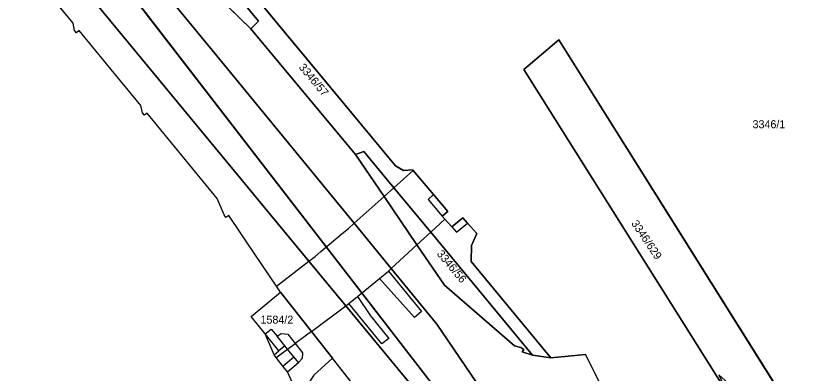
# Model space of a CAD drawing. Extents: x -262715 to -259381, y -1237238 to -1231182.
# Drawn here: x -262356.5 to -262159.9, y -1235460 to -1235370.6 of the extents above; entities that cross this region are included whole.
import ezdxf

# ---------------------------------------------------------------- set-up
doc = ezdxf.new("R2010")
doc.units = 0
for name, color, linetype in [('body_kn', 7, 'Continuous'), ('katuz_linie', 7, 'Continuous'), ('kladpar_druhypozemkov', 7, 'Continuous'), ('kladpar_hranice', 7, 'Continuous'), ('kladpar_parcelnecisla', 7, 'Continuous'), ('kladpar_plochy', 7, 'Continuous'), ('zappar_hrandruhpozemk', 7, 'Continuous'), ('zuob_linie', 7, 'Continuous'), ('zuob_plochy', 7, 'Continuous')]:
    doc.layers.add(name, color=color, linetype=linetype)

msp = doc.modelspace()

# ---------------------------------------------------------------- linework, layer by layer
at = {"layer": 'body_kn'}
for p, q in [((-262342.12, -1235372.47), (-262342.12, -1235372.47)), ((-262295.81, -1235371.96), (-262295.81, -1235371.96)), ((-262341.78, -1235374.28), (-262341.78, -1235374.28)), ((-262341.27, -1235374.89), (-262341.27, -1235374.89)), ((-262340.59, -1235374.34), (-262340.59, -1235374.34)), ((-262297.73, -1235373.92), (-262297.73, -1235373.92)), ((-262220.74, -1235376.62), (-262220.74, -1235376.62)), ((-262306.16, -1235380.65), (-262306.16, -1235380.65)), ((-262333.74, -1235382.65), (-262333.74, -1235382.65)), ((-262229.53, -1235384.07), (-262229.53, -1235384.07)), ((-262325.15, -1235393.07), (-262325.15, -1235393.07)), ((-262324.81, -1235394.87), (-262324.81, -1235394.87)), ((-262323.61, -1235394.94), (-262323.61, -1235394.94)), ((-262324.29, -1235395.5), (-262324.29, -1235395.5)), ((-262269.44, -1235404.55), (-262269.44, -1235404.55)), ((-262271.59, -1235405.28), (-262271.59, -1235405.28)), ((-262271.59, -1235405.28), (-262271.59, -1235405.28)), ((-262261.59, -1235408.13), (-262261.59, -1235408.13)), ((-262261.59, -1235408.13), (-262261.59, -1235408.13)), ((-262257.24, -1235409.18), (-262257.24, -1235409.18)), ((-262259.6, -1235409.27), (-262259.6, -1235409.27)), ((-262258.44, -1235409.23), (-262258.44, -1235409.23)), ((-262257.12, -1235409.32), (-262257.12, -1235409.32)), ((-262261.94, -1235413.62), (-262261.94, -1235413.62)), ((-262261.94, -1235413.62), (-262261.94, -1235413.62)), ((-262306.15, -1235416.32), (-262306.15, -1235416.32)), ((-262264.41, -1235415.82), (-262264.41, -1235415.82)), ((-262264.41, -1235415.82), (-262264.41, -1235415.82)), ((-262253.37, -1235416.56), (-262253.37, -1235416.56)), ((-262252.03, -1235415.31), (-262252.03, -1235415.31)), ((-262252.03, -1235415.31), (-262252.03, -1235415.31)), ((-262304.38, -1235420.43), (-262304.38, -1235420.43)), ((-262303.21, -1235420.58), (-262303.21, -1235420.58)), ((-262249.87, -1235420.72), (-262249.87, -1235420.72)), ((-262248.45, -1235419.52), (-262248.45, -1235419.52)), ((-262303.93, -1235421.08), (-262303.93, -1235421.08)), ((-262271.88, -1235422.49), (-262271.88, -1235422.49)), ((-262271.88, -1235422.49), (-262271.88, -1235422.49)), ((-262249.2, -1235421.48), (-262249.2, -1235421.48)), ((-262244.72, -1235421.16), (-262244.72, -1235421.16)), ((-262243.56, -1235422.5), (-262243.56, -1235422.5)), ((-262273.34, -1235423.8), (-262273.34, -1235423.8)), ((-262252.76, -1235424.74), (-262252.76, -1235424.74)), ((-262252.76, -1235424.74), (-262252.76, -1235424.74)), ((-262247.51, -1235423.42), (-262247.51, -1235423.42)), ((-262247.51, -1235423.42), (-262247.51, -1235423.42)), ((-262246.34, -1235424.73), (-262246.34, -1235424.73)), ((-262300.13, -1235425.15), (-262300.13, -1235425.15)), ((-262274.88, -1235425.1), (-262274.88, -1235425.1)), ((-262241.25, -1235425.08), (-262241.25, -1235425.08)), ((-262298.62, -1235427.38), (-262298.62, -1235427.38)), ((-262256.19, -1235427.89), (-262256.19, -1235427.89)), ((-262256.19, -1235427.89), (-262256.19, -1235427.89)), ((-262242.58, -1235428.06), (-262242.58, -1235428.06)), ((-262281.65, -1235430.8), (-262281.65, -1235430.8)), ((-262280.19, -1235429.58), (-262280.19, -1235429.58)), ((-262283.24, -1235431.94), (-262283.24, -1235431.94)), ((-262283.24, -1235431.94), (-262283.24, -1235431.94)), ((-262242.62, -1235432.03), (-262242.62, -1235432.03)), ((-262263.33, -1235434.44), (-262263.33, -1235434.44)), ((-262263.33, -1235434.44), (-262263.33, -1235434.44)), ((-262262.62, -1235433.79), (-262262.62, -1235433.79)), ((-262262.62, -1235433.79), (-262262.62, -1235433.79)), ((-262265.55, -1235436.27), (-262265.55, -1235436.27)), ((-262265.55, -1235436.27), (-262265.55, -1235436.27)), ((-262291.32, -1235438.21), (-262291.32, -1235438.21)), ((-262291.32, -1235438.21), (-262291.32, -1235438.21)), ((-262249.31, -1235437.99), (-262249.31, -1235437.99)), ((-262290.28, -1235439.75), (-262290.28, -1235439.75)), ((-262290.28, -1235439.75), (-262290.28, -1235439.75)), ((-262273.23, -1235442.57), (-262273.23, -1235442.57)), ((-262271.09, -1235440.81), (-262271.09, -1235440.81)), ((-262271.09, -1235440.81), (-262271.09, -1235440.81)), ((-262274, -1235443.14), (-262274, -1235443.14)), ((-262274, -1235443.14), (-262274, -1235443.14)), ((-262297.6, -1235445.84), (-262297.6, -1235445.84)), ((-262267.78, -1235445.62), (-262267.78, -1235445.62)), ((-262256.8, -1235446.04), (-262256.8, -1235446.04)), ((-262255.07, -1235444.6), (-262255.07, -1235444.6)), ((-262251.23, -1235447.69), (-262251.23, -1235447.69)), ((-262294.09, -1235450.18), (-262294.09, -1235450.18)), ((-262294.09, -1235450.18), (-262294.09, -1235450.18)), ((-262292.6, -1235448.96), (-262292.6, -1235448.96)), ((-262290.15, -1235450.05), (-262290.15, -1235450.05)), ((-262288.48, -1235450.19), (-262288.48, -1235450.19)), ((-262282.58, -1235449.53), (-262282.58, -1235449.53)), ((-262282.58, -1235449.53), (-262282.58, -1235449.53)), ((-262291.16, -1235450.71), (-262291.16, -1235450.71)), ((-262263.19, -1235451.28), (-262263.19, -1235451.28)), ((-262263.19, -1235451.28), (-262263.19, -1235451.28)), ((-262290.69, -1235454.38), (-262290.69, -1235454.38)), ((-262290.69, -1235454.38), (-262290.69, -1235454.38)), ((-262289.22, -1235453.14), (-262289.22, -1235453.14)), ((-262289.22, -1235453.14), (-262289.22, -1235453.14)), ((-262288.55, -1235453.96), (-262288.55, -1235453.96)), ((-262288.55, -1235453.96), (-262288.55, -1235453.96)), ((-262286.64, -1235452.54), (-262286.64, -1235452.54)), ((-262286.64, -1235452.54), (-262286.64, -1235452.54)), ((-262264.97, -1235452.64), (-262264.97, -1235452.64)), ((-262231.8, -1235453.12), (-262231.8, -1235453.12)), ((-262230.24, -1235453.56), (-262230.24, -1235453.56)), ((-262229.5, -1235454.1), (-262229.5, -1235454.1)), ((-262291.87, -1235455.38), (-262291.87, -1235455.38)), ((-262291.87, -1235455.38), (-262291.87, -1235455.38)), ((-262291.39, -1235456.06), (-262291.39, -1235456.06)), ((-262291.39, -1235456.06), (-262291.39, -1235456.06)), ((-262286.98, -1235455.87), (-262286.98, -1235455.87)), ((-262284.84, -1235456.29), (-262284.84, -1235456.29)), ((-262284.82, -1235454.86), (-262284.82, -1235454.86)), ((-262277.27, -1235456.27), (-262277.27, -1235456.27)), ((-262229.87, -1235454.65), (-262229.87, -1235454.65)), ((-262227.32, -1235455.52), (-262227.32, -1235455.52)), ((-262222.77, -1235456.11), (-262222.77, -1235456.11)), ((-262214.09, -1235455.33), (-262214.09, -1235455.33)), ((-262289.75, -1235458.19), (-262289.75, -1235458.19)), ((-262289.75, -1235458.19), (-262289.75, -1235458.19)), ((-262285.78, -1235457.29), (-262285.78, -1235457.29)), ((-262285.78, -1235457.29), (-262285.78, -1235457.29)), ((-262288.55, -1235459.61), (-262288.55, -1235459.61)), ((-262288.55, -1235459.61), (-262288.55, -1235459.61))]:
    msp.add_line(p, q, dxfattribs=at)
at = {"layer": 'katuz_linie'}
for points in [[(-262286.89, -1235463.31), (-262288.55, -1235459.61), (-262289.75, -1235458.19), (-262291.39, -1235456.06), (-262291.87, -1235455.38), (-262294.09, -1235450.18), (-262297.6, -1235445.84), (-262290.28, -1235439.75), (-262291.32, -1235438.21), (-262298.62, -1235427.38), (-262300.13, -1235425.15), (-262303.21, -1235420.58), (-262303.93, -1235421.08), (-262304.38, -1235420.43), (-262306.15, -1235416.32), (-262323.61, -1235394.94), (-262324.29, -1235395.5), (-262324.81, -1235394.87), (-262325.15, -1235393.07), (-262333.74, -1235382.65), (-262340.59, -1235374.34), (-262341.27, -1235374.89), (-262341.78, -1235374.28), (-262342.12, -1235372.47), (-262360.5, -1235350.09)], [(-262264.69, -1235472.24), (-262277.27, -1235456.27), (-262281.97, -1235460.46)]]:
    msp.add_lwpolyline(points, dxfattribs=at)
at = {"layer": 'kladpar_druhypozemkov'}
for p, q in [((-262286.14, -1235382.93), (-262286.14, -1235382.93)), ((-262167.23, -1235396.35), (-262167.23, -1235396.35)), ((-262196.14, -1235427.19), (-262196.14, -1235427.19)), ((-262252.12, -1235429.03), (-262252.12, -1235429.03)), ((-262290.16, -1235446.19), (-262290.16, -1235446.19))]:
    msp.add_line(p, q, dxfattribs=at)
at = {"layer": 'kladpar_hranice'}
for p, q in [((-262100.82, -1235659.07), (-262455.78, -1235199.04)), ((-262455.78, -1235199.04), (-262100.82, -1235659.07))]:
    msp.add_line(p, q, dxfattribs=at)
for points in [[(-262389.58, -1235302.98), (-262390.13, -1235298.71), (-262387.33, -1235293.79), (-262383.12, -1235292.1), (-262377.12, -1235294.6), (-262306.16, -1235380.65), (-262271.88, -1235422.49), (-262262.62, -1235433.79), (-262251.23, -1235447.69), (-262234.08, -1235472.95), (-262205.66, -1235507.68), (-262204.32, -1235510.25), (-262203.87, -1235513.53), (-262205.32, -1235516.81), (-262207.82, -1235517.63), (-262210.32, -1235517.58), (-262213.61, -1235516.31), (-262255.74, -1235465.27), (-262274, -1235443.14), (-262283.24, -1235431.94), (-262334.59, -1235369.71), (-262389.58, -1235302.98)], [(-262377.12, -1235294.6), (-262383.12, -1235292.1), (-262387.33, -1235293.79), (-262390.13, -1235298.71), (-262389.58, -1235302.98), (-262334.59, -1235369.71), (-262283.24, -1235431.94), (-262274, -1235443.14), (-262255.74, -1235465.27), (-262213.61, -1235516.31), (-262210.32, -1235517.58), (-262207.82, -1235517.63), (-262205.32, -1235516.81), (-262203.87, -1235513.53), (-262204.32, -1235510.25), (-262205.66, -1235507.68), (-262234.08, -1235472.95), (-262251.23, -1235447.69), (-262262.62, -1235433.79), (-262271.88, -1235422.49), (-262306.16, -1235380.65), (-262377.12, -1235294.6)], [(-262360.99, -1235293.11), (-262295.81, -1235371.96), (-262297.73, -1235373.92), (-262318.99, -1235353.05)], [(-262261.59, -1235408.13), (-262259.6, -1235409.27), (-262258.44, -1235409.23), (-262257.24, -1235409.18), (-262257.12, -1235409.32), (-262252.03, -1235415.31), (-262248.45, -1235419.52), (-262249.87, -1235420.72), (-262249.2, -1235421.48), (-262247.51, -1235423.42), (-262244.72, -1235421.16), (-262243.56, -1235422.5), (-262241.25, -1235425.08), (-262242.58, -1235428.06), (-262242.62, -1235432.03), (-262222.77, -1235456.11), (-262227.32, -1235455.52), (-262252.76, -1235424.74), (-262261.94, -1235413.62), (-262269.44, -1235404.55), (-262271.59, -1235405.28), (-262297.73, -1235373.92), (-262295.81, -1235371.96), (-262360.99, -1235293.11)], [(-262355.74, -1235294.4), (-262261.59, -1235408.13)], [(-262209.97, -1235463.45), (-262214.09, -1235455.33), (-262222.77, -1235456.11), (-262242.62, -1235432.03), (-262242.58, -1235428.06), (-262241.25, -1235425.08), (-262243.56, -1235422.5), (-262244.72, -1235421.16), (-262247.51, -1235423.42), (-262249.2, -1235421.48), (-262249.87, -1235420.72), (-262248.45, -1235419.52), (-262252.03, -1235415.31), (-262257.12, -1235409.32), (-262257.24, -1235409.18), (-262258.44, -1235409.23), (-262259.6, -1235409.27), (-262261.59, -1235408.13), (-262355.74, -1235294.4)], [(-262264.69, -1235472.24), (-262277.27, -1235456.27), (-262282.58, -1235449.53), (-262290.28, -1235439.75), (-262291.32, -1235438.21), (-262298.62, -1235427.38), (-262300.13, -1235425.15), (-262303.21, -1235420.58), (-262303.93, -1235421.08), (-262304.38, -1235420.43), (-262306.15, -1235416.32), (-262323.61, -1235394.94), (-262324.29, -1235395.5), (-262324.81, -1235394.87), (-262325.15, -1235393.07), (-262333.74, -1235382.65), (-262340.59, -1235374.34), (-262341.27, -1235374.89), (-262341.78, -1235374.28), (-262342.12, -1235372.47), (-262360.5, -1235350.09)], [(-262318.99, -1235353.05), (-262297.73, -1235373.92), (-262271.59, -1235405.28), (-262264.41, -1235415.82), (-262256.19, -1235427.89), (-262249.31, -1235437.99), (-262231.8, -1235453.12), (-262230.24, -1235453.56), (-262229.5, -1235454.1), (-262229.87, -1235454.65), (-262227.32, -1235455.52), (-262222.77, -1235456.11), (-262214.09, -1235455.33), (-262209.97, -1235463.45)], [(-262179.74, -1235463.15), (-262229.53, -1235384.07), (-262220.74, -1235376.62), (-262151.79, -1235486.61), (-262139.99, -1235505.41), (-262136.39, -1235511.14), (-262125.06, -1235529.19), (-262127.88, -1235525.76), (-262144.61, -1235505.4), (-262153.03, -1235495.15), (-262169.62, -1235475.05), (-262169.16, -1235475.16), (-262167.35, -1235475.82), (-262166.54, -1235476.41), (-262174.61, -1235466.46), (-262177.03, -1235463.74), (-262180.75, -1235460.41), (-262179.8, -1235462.6), (-262179.63, -1235463.06), (-262179.74, -1235463.15)], [(-262151.79, -1235486.61), (-262220.74, -1235376.62), (-262229.53, -1235384.07), (-262179.74, -1235463.15)], [(-262271.59, -1235405.28), (-262269.44, -1235404.55), (-262261.94, -1235413.62), (-262252.76, -1235424.74), (-262227.32, -1235455.52), (-262229.87, -1235454.65), (-262229.5, -1235454.1), (-262230.24, -1235453.56), (-262231.8, -1235453.12), (-262249.31, -1235437.99), (-262256.19, -1235427.89), (-262264.41, -1235415.82), (-262271.59, -1235405.28)], [(-262290.28, -1235439.75), (-262282.58, -1235449.53), (-262277.27, -1235456.27), (-262281.97, -1235460.46), (-262284.34, -1235464.19), (-262286.89, -1235463.31), (-262288.55, -1235459.61), (-262289.75, -1235458.19), (-262291.39, -1235456.06), (-262291.87, -1235455.38), (-262294.09, -1235450.18), (-262297.6, -1235445.84), (-262290.28, -1235439.75)]]:
    msp.add_lwpolyline(points, dxfattribs=at)
at = {"layer": 'kladpar_plochy'}
for p, q in [((-262306.16, -1235380.65), (-262377.12, -1235294.6)), ((-262261.59, -1235408.13), (-262355.74, -1235294.4)), ((-262342.12, -1235372.47), (-262360.5, -1235350.09)), ((-262318.99, -1235353.05), (-262297.73, -1235373.92)), ((-262334.59, -1235369.71), (-262283.24, -1235431.94)), ((-262341.78, -1235374.28), (-262342.12, -1235372.47)), ((-262341.27, -1235374.89), (-262341.78, -1235374.28)), ((-262340.59, -1235374.34), (-262341.27, -1235374.89)), ((-262333.74, -1235382.65), (-262340.59, -1235374.34)), ((-262297.73, -1235373.92), (-262271.59, -1235405.28)), ((-262220.74, -1235376.62), (-262229.53, -1235384.07)), ((-262151.79, -1235486.61), (-262220.74, -1235376.62)), ((-262271.88, -1235422.49), (-262306.16, -1235380.65)), ((-262325.15, -1235393.07), (-262333.74, -1235382.65)), ((-262229.53, -1235384.07), (-262179.74, -1235463.15)), ((-262324.81, -1235394.87), (-262325.15, -1235393.07)), ((-262324.29, -1235395.5), (-262324.81, -1235394.87)), ((-262323.61, -1235394.94), (-262324.29, -1235395.5)), ((-262306.15, -1235416.32), (-262323.61, -1235394.94)), ((-262271.59, -1235405.28), (-262264.41, -1235415.82)), ((-262259.6, -1235409.27), (-262261.59, -1235408.13)), ((-262257.24, -1235409.18), (-262258.44, -1235409.23)), ((-262257.12, -1235409.32), (-262257.24, -1235409.18)), ((-262258.44, -1235409.23), (-262259.6, -1235409.27)), ((-262252.03, -1235415.31), (-262257.12, -1235409.32)), ((-262304.38, -1235420.43), (-262306.15, -1235416.32)), ((-262264.41, -1235415.82), (-262256.19, -1235427.89)), ((-262248.45, -1235419.52), (-262252.03, -1235415.31)), ((-262303.93, -1235421.08), (-262304.38, -1235420.43)), ((-262303.21, -1235420.58), (-262303.93, -1235421.08)), ((-262300.13, -1235425.15), (-262303.21, -1235420.58)), ((-262249.87, -1235420.72), (-262248.45, -1235419.52)), ((-262249.2, -1235421.48), (-262249.87, -1235420.72)), ((-262262.62, -1235433.79), (-262271.88, -1235422.49)), ((-262247.51, -1235423.42), (-262249.2, -1235421.48)), ((-262244.72, -1235421.16), (-262247.51, -1235423.42)), ((-262243.56, -1235422.5), (-262244.72, -1235421.16)), ((-262241.25, -1235425.08), (-262243.56, -1235422.5)), ((-262298.62, -1235427.38), (-262300.13, -1235425.15)), ((-262242.58, -1235428.06), (-262241.25, -1235425.08)), ((-262291.32, -1235438.21), (-262298.62, -1235427.38)), ((-262256.19, -1235427.89), (-262249.31, -1235437.99)), ((-262242.62, -1235432.03), (-262242.58, -1235428.06)), ((-262283.24, -1235431.94), (-262274, -1235443.14)), ((-262222.77, -1235456.11), (-262242.62, -1235432.03)), ((-262251.23, -1235447.69), (-262262.62, -1235433.79)), ((-262290.28, -1235439.75), (-262291.32, -1235438.21)), ((-262249.31, -1235437.99), (-262231.8, -1235453.12)), ((-262282.58, -1235449.53), (-262290.28, -1235439.75)), ((-262274, -1235443.14), (-262255.74, -1235465.27)), ((-262234.08, -1235472.95), (-262251.23, -1235447.69)), ((-262277.27, -1235456.27), (-262282.58, -1235449.53)), ((-262231.8, -1235453.12), (-262230.24, -1235453.56)), ((-262230.24, -1235453.56), (-262229.5, -1235454.1)), ((-262229.5, -1235454.1), (-262229.87, -1235454.65)), ((-262264.69, -1235472.24), (-262277.27, -1235456.27)), ((-262229.87, -1235454.65), (-262227.32, -1235455.52)), ((-262227.32, -1235455.52), (-262222.77, -1235456.11)), ((-262222.77, -1235456.11), (-262214.09, -1235455.33)), ((-262214.09, -1235455.33), (-262222.77, -1235456.11)), ((-262214.09, -1235455.33), (-262209.97, -1235463.45)), ((-262209.97, -1235463.45), (-262214.09, -1235455.33))]:
    msp.add_line(p, q, dxfattribs=at)
for points in [[(-262389.58, -1235302.98), (-262390.13, -1235298.71), (-262387.33, -1235293.79), (-262383.12, -1235292.1), (-262377.12, -1235294.6), (-262306.16, -1235380.65), (-262271.88, -1235422.49), (-262262.62, -1235433.79), (-262251.23, -1235447.69), (-262234.08, -1235472.95), (-262205.66, -1235507.68), (-262204.32, -1235510.25), (-262203.87, -1235513.53), (-262205.32, -1235516.81), (-262207.82, -1235517.63), (-262210.32, -1235517.58), (-262213.61, -1235516.31), (-262255.74, -1235465.27), (-262274, -1235443.14), (-262283.24, -1235431.94), (-262334.59, -1235369.71)], [(-262179.74, -1235463.15), (-262229.53, -1235384.07), (-262220.74, -1235376.62), (-262151.79, -1235486.61), (-262139.99, -1235505.41), (-262136.39, -1235511.14), (-262125.06, -1235529.19), (-262127.88, -1235525.76), (-262144.61, -1235505.4), (-262153.03, -1235495.15), (-262169.62, -1235475.05), (-262169.16, -1235475.16), (-262167.35, -1235475.82), (-262166.54, -1235476.41), (-262174.61, -1235466.46), (-262177.03, -1235463.74), (-262180.75, -1235460.41), (-262179.8, -1235462.6), (-262179.63, -1235463.06)], [(-262271.59, -1235405.28), (-262269.44, -1235404.55), (-262261.94, -1235413.62), (-262252.76, -1235424.74), (-262227.32, -1235455.52), (-262229.87, -1235454.65), (-262229.5, -1235454.1), (-262230.24, -1235453.56), (-262231.8, -1235453.12), (-262249.31, -1235437.99), (-262256.19, -1235427.89), (-262264.41, -1235415.82)], [(-262290.28, -1235439.75), (-262282.58, -1235449.53), (-262277.27, -1235456.27), (-262281.97, -1235460.46), (-262284.34, -1235464.19), (-262286.89, -1235463.31), (-262288.55, -1235459.61), (-262289.75, -1235458.19), (-262291.39, -1235456.06), (-262291.87, -1235455.38), (-262294.09, -1235450.18), (-262297.6, -1235445.84)]]:
    msp.add_lwpolyline(points, close=True, dxfattribs=at)
for points in [[(-262360.99, -1235293.11), (-262295.81, -1235371.96), (-262297.73, -1235373.92), (-262318.99, -1235353.05)], [(-262355.74, -1235294.4), (-262261.59, -1235408.13), (-262259.6, -1235409.27), (-262258.44, -1235409.23), (-262257.24, -1235409.18), (-262257.12, -1235409.32), (-262252.03, -1235415.31), (-262248.45, -1235419.52), (-262249.87, -1235420.72), (-262249.2, -1235421.48), (-262247.51, -1235423.42), (-262244.72, -1235421.16), (-262243.56, -1235422.5), (-262241.25, -1235425.08), (-262242.58, -1235428.06), (-262242.62, -1235432.03), (-262222.77, -1235456.11), (-262227.32, -1235455.52), (-262252.76, -1235424.74), (-262261.94, -1235413.62), (-262269.44, -1235404.55), (-262271.59, -1235405.28), (-262297.73, -1235373.92), (-262295.81, -1235371.96), (-262360.99, -1235293.11)]]:
    msp.add_lwpolyline(points, dxfattribs=at)
at = {"layer": 'zappar_hrandruhpozemk'}
for p, q in [((-262261.94, -1235413.62), (-262257.12, -1235409.32)), ((-262264.41, -1235415.82), (-262261.94, -1235413.62)), ((-262271.88, -1235422.49), (-262264.41, -1235415.82)), ((-262252.03, -1235415.31), (-262253.37, -1235416.56)), ((-262253.37, -1235416.56), (-262249.87, -1235420.72)), ((-262252.76, -1235424.74), (-262249.2, -1235421.48)), ((-262246.34, -1235424.73), (-262243.56, -1235422.5)), ((-262256.19, -1235427.89), (-262252.76, -1235424.74)), ((-262247.51, -1235423.42), (-262246.34, -1235424.73)), ((-262280.19, -1235429.58), (-262274.88, -1235425.1)), ((-262262.62, -1235433.79), (-262256.19, -1235427.89)), ((-262291.32, -1235438.21), (-262283.24, -1235431.94)), ((-262262.62, -1235433.79), (-262263.33, -1235434.44)), ((-262263.33, -1235434.44), (-262255.07, -1235444.6)), ((-262271.09, -1235440.81), (-262265.55, -1235436.27)), ((-262274, -1235443.14), (-262273.23, -1235442.57)), ((-262282.58, -1235449.53), (-262274, -1235443.14)), ((-262282.58, -1235449.53), (-262274, -1235443.14)), ((-262267.78, -1235445.62), (-262263.19, -1235451.28)), ((-262294.09, -1235450.18), (-262292.6, -1235448.96)), ((-262290.69, -1235454.38), (-262294.09, -1235450.18)), ((-262292.6, -1235448.96), (-262291.16, -1235450.71)), ((-262288.48, -1235450.19), (-262286.64, -1235452.54)), ((-262282.58, -1235449.53), (-262286.64, -1235452.54)), ((-262291.87, -1235455.38), (-262290.69, -1235454.38)), ((-262291.39, -1235456.06), (-262288.55, -1235453.96)), ((-262289.22, -1235453.14), (-262290.69, -1235454.38)), ((-262288.55, -1235453.96), (-262289.22, -1235453.14)), ((-262288.55, -1235453.96), (-262286.64, -1235452.54)), ((-262286.64, -1235452.54), (-262284.82, -1235454.86)), ((-262289.75, -1235458.19), (-262286.98, -1235455.87)), ((-262288.55, -1235459.61), (-262285.78, -1235457.29))]:
    msp.add_line(p, q, dxfattribs=at)
for points in [[(-262274.88, -1235425.1), (-262273.34, -1235423.8), (-262271.88, -1235422.49)], [(-262283.24, -1235431.94), (-262281.65, -1235430.8), (-262280.19, -1235429.58)], [(-262265.55, -1235436.27), (-262263.33, -1235434.44), (-262262.62, -1235433.79)], [(-262255.07, -1235444.6), (-262256.8, -1235446.04), (-262265.55, -1235436.27)], [(-262274, -1235443.14), (-262273.23, -1235442.57), (-262271.09, -1235440.81)], [(-262263.19, -1235451.28), (-262264.97, -1235452.64), (-262273.23, -1235442.57), (-262271.09, -1235440.81), (-262267.78, -1235445.62)], [(-262289.22, -1235453.14), (-262291.16, -1235450.71), (-262290.15, -1235450.05), (-262288.48, -1235450.19)], [(-262285.78, -1235457.29), (-262286.98, -1235455.87), (-262288.55, -1235453.96)], [(-262284.82, -1235454.86), (-262284.84, -1235456.29), (-262285.78, -1235457.29)]]:
    msp.add_lwpolyline(points, dxfattribs=at)
at = {"layer": 'zuob_linie'}
for points in [[(-262286.89, -1235463.31), (-262288.55, -1235459.61), (-262289.75, -1235458.19), (-262291.39, -1235456.06), (-262291.87, -1235455.38), (-262294.09, -1235450.18), (-262297.6, -1235445.84), (-262290.28, -1235439.75), (-262291.32, -1235438.21), (-262298.62, -1235427.38), (-262300.13, -1235425.15), (-262303.21, -1235420.58), (-262303.93, -1235421.08), (-262304.38, -1235420.43), (-262306.15, -1235416.32), (-262323.61, -1235394.94), (-262324.29, -1235395.5), (-262324.81, -1235394.87), (-262325.15, -1235393.07), (-262333.74, -1235382.65), (-262340.59, -1235374.34), (-262341.27, -1235374.89), (-262341.78, -1235374.28), (-262342.12, -1235372.47), (-262360.5, -1235350.09)], [(-262264.69, -1235472.24), (-262277.27, -1235456.27), (-262281.97, -1235460.46)]]:
    msp.add_lwpolyline(points, dxfattribs=at)
at = {"layer": 'zuob_plochy'}
for points in [[(-262286.89, -1235463.31), (-262288.55, -1235459.61), (-262289.75, -1235458.19), (-262291.39, -1235456.06), (-262291.87, -1235455.38), (-262294.09, -1235450.18), (-262297.6, -1235445.84), (-262290.28, -1235439.75), (-262291.32, -1235438.21), (-262298.62, -1235427.38), (-262300.13, -1235425.15), (-262303.21, -1235420.58), (-262303.93, -1235421.08), (-262304.38, -1235420.43), (-262306.15, -1235416.32), (-262323.61, -1235394.94), (-262324.29, -1235395.5), (-262324.81, -1235394.87), (-262325.15, -1235393.07), (-262333.74, -1235382.65), (-262340.59, -1235374.34), (-262341.27, -1235374.89), (-262341.78, -1235374.28), (-262342.12, -1235372.47), (-262360.5, -1235350.09)], [(-262264.69, -1235472.24), (-262277.27, -1235456.27), (-262281.97, -1235460.46)]]:
    msp.add_lwpolyline(points, dxfattribs=at)

# ---------------------------------------------------------------- texts
at = {"layer": 'kladpar_parcelnecisla'}
for s, rotation, p in [('3346/57', 310, (-262285.85, -1235383.57)), ('3346/629', 304, (-262202.74, -1235422.54)), ('3346/56', 310, (-262251.36, -1235430.22))]:
    msp.add_text(s, height=2, rotation=rotation, dxfattribs=at).set_placement(p)
for s, p in [('3346/1', (-262172.34, -1235398.74)), ('1584/2', (-262295.29, -1235447.6))]:
    msp.add_text(s, height=2, dxfattribs=at).set_placement(p)

doc.saveas('drawing.dxf')
